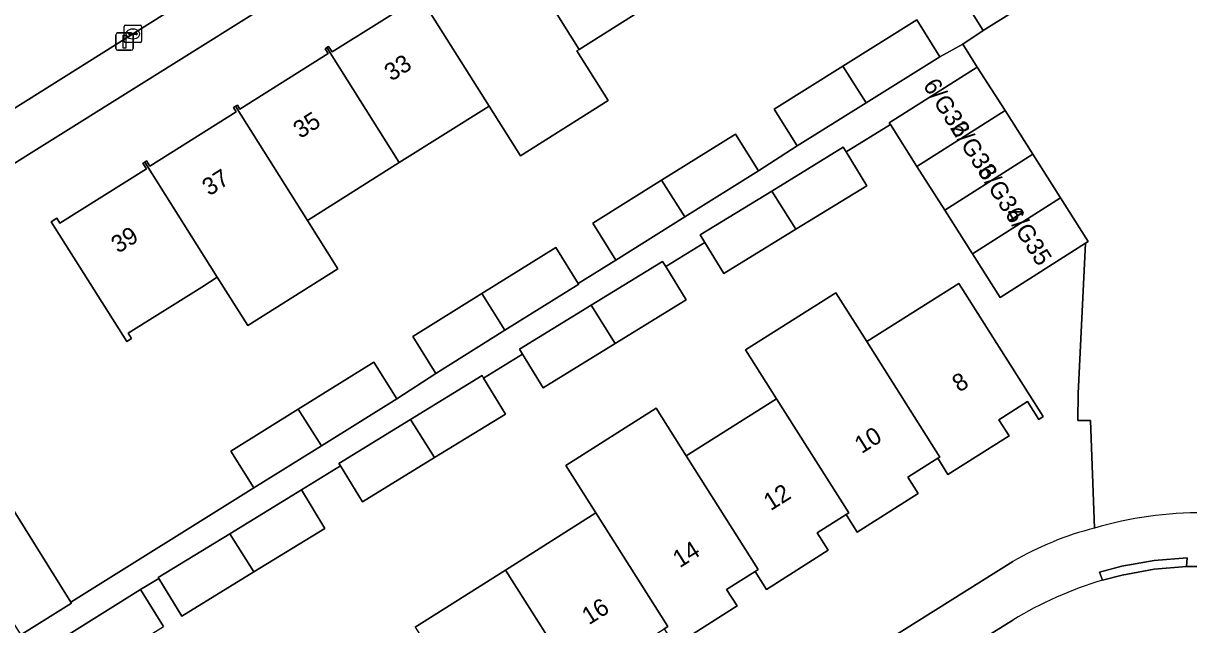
# Model space of a CAD drawing. Extents: x 160077 to 160948, y 386481 to 387498.
# Drawn here: x 160499.9 to 160567, y 386713.7 to 386748.3 of the extents above; entities that cross this region are included whole.
import ezdxf

# ---------------------------------------------------------------- set-up
doc = ezdxf.new("R2010")
doc.units = 0
for name, color, linetype in [('IMGEO_Erf', 7, 'Continuous'), ('IMGEO_Groenvoorziening', 7, 'Continuous'), ('IMGEO_Kolk', 7, 'Continuous'), ('IMGEO_Lichtmast', 7, 'Continuous'), ('IMGEO_Pand', 7, 'Continuous'), ('IMGEO_Pand_nummerreeks', 7, 'Continuous'), ('IMGEO_Rijbaan_lokaal_open', 7, 'Continuous'), ('IMGEO_Voetpad_open', 7, 'Continuous')]:
    doc.layers.add(name, color=color, linetype=linetype)

msp = doc.modelspace()

# ---------------------------------------------------------------- linework, layer by layer
at = {"layer": 'IMGEO_Erf'}
for points in [[(160492.053, 386731.885), (160502.602, 386714.987), (160513.149, 386721.57), (160511.824, 386723.691), (160515.707, 386726.117), (160520.05, 386728.83), (160521.375, 386726.71), (160523.639, 386728.177), (160522.314, 386730.298), (160526.283, 386732.777), (160530.54, 386735.437), (160531.841, 386733.355), (160533.999, 386734.702), (160532.674, 386736.823), (160536.642, 386739.302), (160540.9, 386741.962), (160542.225, 386739.842), (160544.446, 386741.282), (160543.121, 386743.403), (160547.089, 386745.882), (160551.347, 386748.542), (160552.672, 386746.422), (160553.989, 386747.147), (160555.172, 386747.937), (160553.584, 386750.468)], [(160514.882, 386750), (160500, 386740.689), (160498.1, 386739.5)], [(160536.892, 386750), (160531.888, 386746.848), (160531.764, 386746.77), (160533.568, 386743.904), (160528.502, 386740.714), (160526.697, 386743.579), (160521.528, 386740.323), (160516.232, 386736.988), (160517.99, 386734.197), (160512.796, 386730.926), (160511.038, 386733.716), (160510.14, 386733.151), (160505.909, 386730.486), (160506.1, 386730.182), (160505.822, 386730.007), (160501.47, 386736.916), (160501.786, 386737.114), (160501.968, 386736.826), (160506.953, 386739.966), (160506.755, 386740.28), (160506.861, 386740.347), (160506.967, 386740.414), (160507.155, 386740.115), (160512.132, 386743.25), (160511.977, 386743.496), (160512.088, 386743.565), (160512.199, 386743.635), (160512.344, 386743.404), (160517.426, 386746.604), (160517.249, 386746.884), (160517.353, 386746.949), (160517.455, 386747.013), (160517.652, 386746.7), (160522.617, 386749.826)], [(160561.358, 386725.458), (160560.621, 386725.468), (160560.642, 386727.012), (160561.068, 386735.682), (160556.147, 386732.554), (160554.55, 386735.067), (160552.952, 386737.581), (160551.355, 386740.094), (160549.821, 386742.508), (160547.268, 386740.942), (160548.466, 386738.987), (160544.374, 386736.478), (160540.221, 386733.932), (160539.129, 386735.713), (160536.878, 386734.332), (160538.059, 386732.406), (160533.967, 386729.897), (160529.814, 386727.351), (160528.632, 386729.278), (160526.382, 386727.898), (160527.652, 386725.825), (160523.562, 386723.318), (160519.407, 386720.77), (160518.135, 386722.844), (160515.884, 386721.463), (160517.244, 386719.244), (160513.152, 386716.736), (160508.999, 386714.189), (160507.67, 386716.356), (160506.621, 386715.712), (160507.946, 386713.592)], [(160522.449, 386713.551), (160527.653, 386716.841), (160532.856, 386720.131), (160531.123, 386722.872), (160536.327, 386726.163), (160538.06, 386723.422), (160543.263, 386726.712), (160541.479, 386729.534), (160546.683, 386732.825), (160548.467, 386730.003), (160553.773, 386733.358), (160555.955, 386729.906), (160558.627, 386725.68), (160558.378, 386725.523), (160557.727, 386726.552), (160556.073, 386725.507), (160556.66, 386724.579), (160553.138, 386722.352), (160552.552, 386723.279), (160550.831, 386722.19), (160551.425, 386721.251), (160547.906, 386719.026), (160547.267, 386720.038), (160545.606, 386718.988), (160546.243, 386717.98), (160542.683, 386715.728), (160542.031, 386716.761), (160540.385, 386715.72), (160540.986, 386714.77), (160537.397, 386712.5)], [(160561.578, 386719.257), (160561.358, 386725.458)], [(160513.547, 386690.14), (160556.875, 386717.327)]]:
    msp.add_lwpolyline(points, dxfattribs=at)
msp.add_arc((160566.108, 386701.523), 18.304, 104.3297, 120.29447, dxfattribs=at)
at = {"layer": 'IMGEO_Groenvoorziening'}
for points in [[(160473.964, 386804.652), (160468.251, 386802.396), (160469.206, 386800.085), (160466.311, 386798.888), (160466.094, 386798.798), (160486.656, 386750.116), (160488.153, 386750.743), (160488.464, 386750), (160490.502, 386745.141), (160489.121, 386744.524), (160491.592, 386738.604), (160497.159, 386742.086), (160500, 386743.867), (160508.689, 386749.315), (160508.266, 386750), (160505.586, 386754.336), (160504.545, 386756.01), (160500, 386763.239)], [(160492.053, 386731.885), (160488.873, 386729.897), (160499.724, 386713.115), (160502.636, 386714.933), (160502.602, 386714.987)]]:
    msp.add_lwpolyline(points, close=True, dxfattribs=at)
at = {"layer": 'IMGEO_Kolk'}
for p, q in [((160505.752, 386748.238), (160506.604, 386748.238)), ((160505.677, 386747.312), (160505.677, 386748.164)), ((160505.936, 386747.732), (160505.936, 386747.744)), ((160506.374, 386747.695), (160505.976, 386747.695)), ((160505.979, 386747.781), (160506.377, 386747.781)), ((160506.165, 386748.018), (160506.19, 386748.018)), ((160506.42, 386747.744), (160506.42, 386747.732)), ((160506.678, 386748.164), (160506.678, 386747.312)), ((160506.604, 386747.238), (160505.752, 386747.238)), ((160506.188, 386747.458), (160506.163, 386747.458))]:
    msp.add_line(p, q, dxfattribs=at)
for points in [[(160505.752, 386748.238), (160506.604, 386748.238)], [(160505.677, 386747.312), (160505.677, 386748.164)], [(160506.678, 386748.164), (160506.678, 386747.312)], [(160506.604, 386747.238), (160505.752, 386747.238)]]:
    msp.add_lwpolyline(points, dxfattribs=at)
for centre, radius, start, end in [((160505.754, 386748.162), 0.0765, 91.55205, 178.44795), ((160505.754, 386748.162), 0.0765, 91.55205, 178.44795), ((160506.602, 386748.162), 0.0765, 1.55205, 88.44795), ((160506.602, 386748.162), 0.0765, 1.55205, 88.44795), ((160505.976, 386747.741), 0.0403, 85.87752, 175.75265), ((160505.973, 386747.731), 0.0366, 178.93798, 274.71019), ((160506.377, 386747.738), 0.043, 264.86636, 352.45326), ((160506.381, 386747.743), 0.0386, 1.73085, 96.63898), ((160505.754, 386747.314), 0.0765, 181.55205, 268.44795), ((160505.754, 386747.314), 0.0765, 181.55205, 268.44795), ((160506.602, 386747.314), 0.0765, 271.55205, 358.44795), ((160506.602, 386747.314), 0.0765, 271.55205, 358.44795)]:
    msp.add_arc(centre, radius, start, end, dxfattribs=at)
for centre, major_axis, ratio, start_param, end_param in [((160506.164, 386747.738), (-0.387, 0.002), 0.722429, 4.712389, 7.853982), ((160506.189, 386747.738), (-0.39, 0.002), 0.717154, 1.570796, 4.712389)]:
    msp.add_ellipse(centre, major_axis=major_axis, ratio=ratio, start_param=start_param, end_param=end_param, dxfattribs=at)
at = {"layer": 'IMGEO_Lichtmast'}
for p, q in [((160505.194, 386746.894), (160505.194, 386747.694)), ((160505.194, 386747.694), (160505.194, 386746.894)), ((160505.294, 386747.794), (160506.084, 386747.794)), ((160506.084, 386747.794), (160505.294, 386747.794)), ((160506.184, 386747.694), (160506.184, 386746.894)), ((160506.184, 386746.894), (160506.184, 386747.694)), ((160506.084, 386746.794), (160505.294, 386746.794)), ((160505.294, 386746.794), (160506.084, 386746.794))]:
    msp.add_line(p, q, dxfattribs=at)
msp.add_lwpolyline([(160505.614, 386747.669), (160505.764, 386747.669), (160505.764, 386746.919), (160505.614, 386746.919), (160505.614, 386747.669)], dxfattribs=at)
for centre, start, end in [((160505.294, 386747.694), 90, 180), ((160505.294, 386747.694), 90, 180), ((160506.084, 386747.694), 0, 90), ((160506.084, 386747.694), 360, 90), ((160505.294, 386746.894), 180, 270), ((160505.294, 386746.894), 180, 270), ((160506.084, 386746.894), 270, 0), ((160506.084, 386746.894), 270, 0)]:
    msp.add_arc(centre, 0.1, start, end, dxfattribs=at)
at = {"layer": 'IMGEO_Pand'}
for points in [[(160529.902, 386750), (160531.888, 386746.848), (160536.892, 386750), (160537.121, 386750.144), (160532.951, 386756.763), (160532.817, 386756.678), (160533.035, 386756.331), (160528.086, 386753.215), (160527.847, 386753.593), (160527.701, 386753.494)], [(160558.63, 386753.635), (160553.584, 386750.468), (160555.172, 386747.937), (160560.218, 386751.104)], [(160529.902, 386750), (160527.701, 386753.494), (160527.555, 386753.396), (160527.782, 386753.05), (160522.82, 386749.964), (160522.623, 386750.276), (160522.52, 386750.211), (160522.652, 386750), (160526.697, 386743.579), (160528.502, 386740.714), (160533.568, 386743.904), (160531.764, 386746.77), (160531.888, 386746.848)], [(160522.52, 386750.211), (160522.416, 386750.145), (160522.507, 386750), (160522.617, 386749.826), (160517.652, 386746.7), (160517.455, 386747.013), (160517.353, 386746.949), (160521.528, 386740.323), (160526.697, 386743.579), (160522.652, 386750)], [(160552.672, 386746.422), (160551.347, 386748.542), (160547.089, 386745.882), (160548.422, 386743.766)], [(160516.232, 386736.988), (160521.528, 386740.323), (160517.353, 386746.949), (160517.249, 386746.884), (160517.426, 386746.604), (160512.344, 386743.404), (160512.199, 386743.635), (160512.088, 386743.565)], [(160543.121, 386743.403), (160544.446, 386741.282), (160548.422, 386743.766), (160547.089, 386745.882)], [(160556.426, 386743.317), (160554.829, 386745.83), (160549.758, 386742.607), (160549.821, 386742.508), (160551.355, 386740.094)], [(160512.088, 386743.565), (160511.977, 386743.496), (160512.132, 386743.25), (160507.155, 386740.115), (160506.967, 386740.414), (160506.861, 386740.347), (160511.038, 386733.716), (160512.796, 386730.926), (160517.99, 386734.197), (160516.232, 386736.988)], [(160552.952, 386737.581), (160558.024, 386740.804), (160556.426, 386743.317), (160551.355, 386740.094)], [(160542.225, 386739.842), (160540.9, 386741.962), (160536.642, 386739.302), (160537.975, 386737.187)], [(160548.466, 386738.987), (160547.268, 386740.942), (160547.106, 386741.206), (160542.983, 386738.679), (160544.374, 386736.478)], [(160506.861, 386740.347), (160506.755, 386740.28), (160506.953, 386739.966), (160501.968, 386736.826), (160501.786, 386737.114), (160501.47, 386736.916), (160505.822, 386730.007), (160506.1, 386730.182), (160505.909, 386730.486), (160510.14, 386733.151), (160511.038, 386733.716)], [(160554.55, 386735.067), (160559.621, 386738.29), (160558.024, 386740.804), (160552.952, 386737.581)], [(160532.674, 386736.823), (160533.999, 386734.702), (160537.975, 386737.187), (160536.642, 386739.302)], [(160544.374, 386736.478), (160542.983, 386738.679), (160538.86, 386736.151), (160539.129, 386735.713), (160540.221, 386733.932)], [(160556.147, 386732.554), (160561.068, 386735.682), (160561.218, 386735.777), (160559.621, 386738.29), (160554.55, 386735.067)], [(160531.865, 386733.317), (160531.841, 386733.355), (160530.54, 386735.437), (160526.283, 386732.777), (160527.616, 386730.662)], [(160538.059, 386732.406), (160536.878, 386734.332), (160536.699, 386734.625), (160532.576, 386732.098), (160533.967, 386729.897)], [(160548.467, 386730.003), (160546.683, 386732.825), (160541.479, 386729.534), (160543.263, 386726.712), (160547.42, 386720.135), (160547.267, 386720.038), (160547.906, 386719.026), (160551.425, 386721.251), (160550.831, 386722.19), (160552.552, 386723.279), (160552.67, 386723.354)], [(160552.552, 386723.279), (160553.138, 386722.352), (160556.66, 386724.579), (160556.073, 386725.507), (160557.727, 386726.552), (160558.378, 386725.523), (160558.627, 386725.68), (160555.955, 386729.906), (160553.773, 386733.358), (160548.467, 386730.003), (160552.67, 386723.354)], [(160522.314, 386730.298), (160523.639, 386728.177), (160527.616, 386730.662), (160526.283, 386732.777)], [(160533.967, 386729.897), (160532.576, 386732.098), (160528.453, 386729.57), (160528.632, 386729.278), (160529.814, 386727.351)], [(160517.04, 386724.001), (160521.375, 386726.71), (160520.05, 386728.83), (160515.707, 386726.117)], [(160527.652, 386725.825), (160526.382, 386727.898), (160526.292, 386728.044), (160522.172, 386725.518), (160523.562, 386723.318)], [(160515.707, 386726.117), (160511.824, 386723.691), (160513.149, 386721.57), (160517.04, 386724.001)], [(160538.06, 386723.422), (160536.327, 386726.163), (160531.123, 386722.872), (160532.856, 386720.131), (160536.995, 386713.581), (160536.794, 386713.454), (160537.397, 386712.5), (160540.986, 386714.77), (160540.385, 386715.72), (160542.031, 386716.761), (160542.202, 386716.869)], [(160542.031, 386716.761), (160542.683, 386715.728), (160546.243, 386717.98), (160545.606, 386718.988), (160547.267, 386720.038), (160547.42, 386720.135), (160543.263, 386726.712), (160538.06, 386723.422), (160542.202, 386716.869)], [(160523.562, 386723.318), (160522.172, 386725.518), (160518.046, 386722.989), (160518.135, 386722.844), (160519.407, 386720.77)], [(160517.244, 386719.244), (160515.884, 386721.463), (160511.762, 386718.936), (160513.152, 386716.736)], [(160531.618, 386710.138), (160532.216, 386709.193), (160535.778, 386711.446), (160535.161, 386712.421), (160536.794, 386713.454), (160536.995, 386713.581), (160532.856, 386720.131), (160527.653, 386716.841), (160531.81, 386710.26)], [(160513.152, 386716.736), (160511.762, 386718.936), (160507.638, 386716.408), (160507.67, 386716.356), (160508.999, 386714.189)], [(160531.81, 386710.26), (160527.653, 386716.841), (160522.449, 386713.551), (160526.571, 386707.028), (160526.376, 386706.905), (160526.989, 386705.936), (160530.57, 386708.2), (160529.993, 386709.111), (160531.618, 386710.138)], [(160507.946, 386713.592), (160506.621, 386715.712), (160502.499, 386713.137), (160503.824, 386711.017)]]:
    msp.add_lwpolyline(points, close=True, dxfattribs=at)
at = {"layer": 'IMGEO_Rijbaan_lokaal_open'}
for points in [[(160560.218, 386751.104), (160555.172, 386747.937), (160553.989, 386747.147), (160554.829, 386745.83), (160556.426, 386743.317), (160558.024, 386740.804), (160559.621, 386738.29), (160561.218, 386735.777), (160561.068, 386735.682), (160560.642, 386727.012), (160560.621, 386725.468), (160561.358, 386725.458), (160561.578, 386719.257)], [(160606.312, 386715.396), (160597.395, 386715.765), (160593.538, 386715.924), (160591.679, 386716.001), (160568.768, 386717.052), (160566.885, 386717.053), (160565.023, 386716.883), (160563.183, 386716.548), (160562.052, 386716.255)], [(160556.884, 386713.953), (160549.448, 386709.333), (160534.331, 386699.806), (160516.8, 386688.662), (160514.896, 386687.454), (160516.476, 386684.91), (160517.693, 386682.976), (160518.674, 386681.571), (160518.835, 386681.672), (160544.997, 386698.181), (160557.154, 386705.858), (160560.04, 386707.681)]]:
    msp.add_lwpolyline(points, dxfattribs=at)
for centre, radius, start, end in [((160567.612, 386698.961), 21.174, 89.23857, 106.55647), ((160567.926, 386696.116), 20.978, 106.26016, 121.75942)]:
    msp.add_arc(centre, radius, start, end, dxfattribs=at)
at = {"layer": 'IMGEO_Voetpad_open'}
for points in [[(160473.964, 386804.652), (160500, 386763.239), (160504.545, 386756.01), (160505.586, 386754.336), (160508.266, 386750), (160508.689, 386749.315), (160500, 386743.867), (160497.159, 386742.086), (160491.592, 386738.604), (160490.538, 386737.945), (160479.992, 386731.209), (160477.966, 386729.906), (160479.334, 386727.742), (160481.483, 386729.137), (160498.1, 386739.5), (160500, 386740.689), (160514.882, 386750), (160518.121, 386752.027), (160536.292, 386763.395), (160534.032, 386766.999), (160533.223, 386768.289), (160533.22, 386768.294), (160500, 386821.271)], [(160502.499, 386713.137), (160506.621, 386715.712), (160507.67, 386716.356), (160507.638, 386716.408), (160511.762, 386718.936), (160515.884, 386721.463), (160518.135, 386722.844), (160518.046, 386722.989), (160522.172, 386725.518), (160526.292, 386728.044), (160526.382, 386727.898), (160528.632, 386729.278), (160528.453, 386729.57), (160532.576, 386732.098), (160536.699, 386734.625), (160536.878, 386734.332), (160539.129, 386735.713), (160538.86, 386736.151), (160542.983, 386738.679), (160547.106, 386741.206), (160547.268, 386740.942), (160549.821, 386742.508), (160549.758, 386742.607), (160554.829, 386745.83), (160553.989, 386747.147), (160552.672, 386746.422), (160548.422, 386743.766), (160544.446, 386741.282), (160542.225, 386739.842), (160537.975, 386737.187), (160533.999, 386734.702), (160531.841, 386733.355), (160531.865, 386733.317), (160527.616, 386730.662), (160523.639, 386728.177), (160521.375, 386726.71), (160517.04, 386724.001), (160513.149, 386721.57), (160502.602, 386714.987), (160502.636, 386714.933), (160499.724, 386713.115)], [(160562.052, 386716.255), (160561.874, 386716.723), (160563.165, 386717.057), (160565.028, 386717.389), (160566.913, 386717.554), (160566.885, 386717.053), (160568.768, 386717.052), (160591.679, 386716.001), (160593.538, 386715.924), (160593.559, 386716.423), (160597.416, 386716.264), (160597.395, 386715.765), (160606.312, 386715.396)], [(160556.875, 386717.327), (160513.547, 386690.14), (160513.185, 386689.913), (160511.971, 386689.139), (160510.397, 386688.136), (160507.721, 386686.429), (160509.221, 386683.867), (160514.896, 386687.454), (160516.8, 386688.662), (160534.331, 386699.806), (160549.448, 386709.333), (160556.884, 386713.953)]]:
    msp.add_lwpolyline(points, dxfattribs=at)
msp.add_lwpolyline([(160561.874, 386716.723), (160562.052, 386716.255), (160563.183, 386716.548), (160565.023, 386716.883), (160566.885, 386717.053), (160566.913, 386717.554), (160565.028, 386717.389), (160563.165, 386717.057)], close=True, dxfattribs=at)
for centre, radius, start, end in [((160567.612, 386698.961), 21.174, 89.23857, 106.55647), ((160566.108, 386701.523), 18.304, 104.3297, 120.29447), ((160567.926, 386696.116), 20.978, 106.26016, 121.75942)]:
    msp.add_arc(centre, radius, start, end, dxfattribs=at)

# ---------------------------------------------------------------- texts
at = {"layer": 'IMGEO_Pand_nummerreeks'}
for s, rotation, p in [('33', 32.21014, (160521.068, 386744.982)), ('6/G32', 302.46931, (160551.672, 386744.771)), ('35', 32.21014, (160515.82, 386741.676)), ('6/G33', 302.47119, (160553.246, 386742.297)), ('6/G34', 302.47119, (160554.817, 386739.828)), ('37', 32.21169, (160510.572, 386738.37)), ('6/G35', 302.47119, (160556.389, 386737.359)), ('39', 32.21014, (160505.325, 386735.064)), ('8', 32.13478, (160553.787, 386727.055)), ('10', 32.1372, (160548.161, 386723.519)), ('12', 32.13478, (160542.92, 386720.227)), ('14', 32.1372, (160537.685, 386716.94)), ('16', 32.13478, (160532.449, 386713.651))]:
    msp.add_text(s, height=1, rotation=rotation, dxfattribs=at).set_placement(p)

doc.saveas('drawing.dxf')
